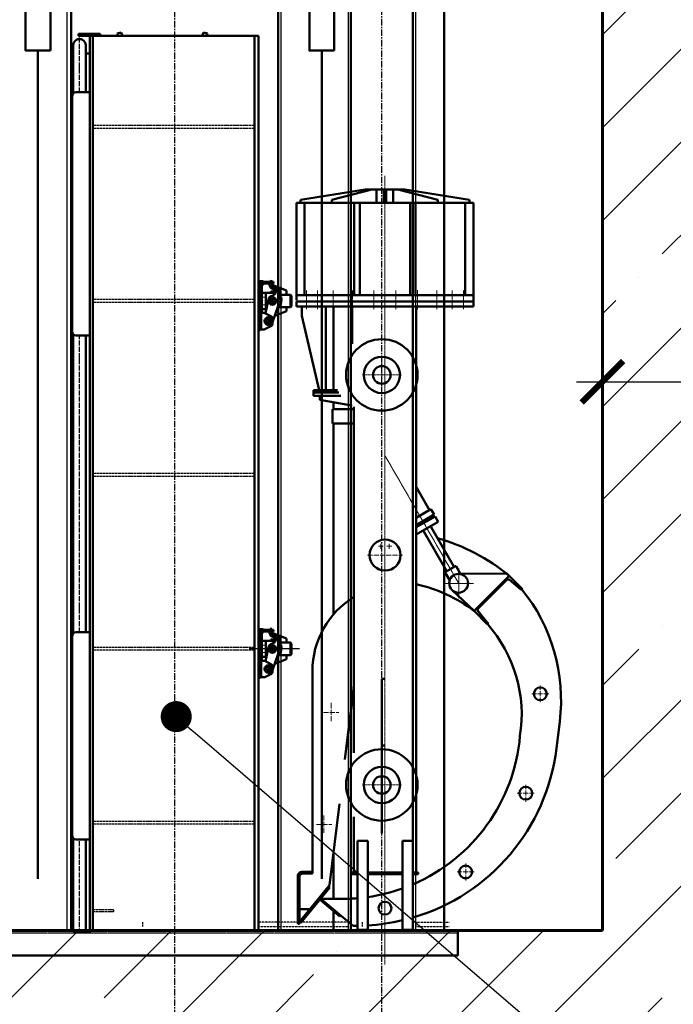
# Model space of a CAD drawing. Header units: millimetres. Extents: x 452087 to 582075, y 10891 to 81641.
# Tile 294 of 311: x 558433 to 561588, y 50680 to 55434. Entities that reach past the tile are written whole.
import ezdxf
from ezdxf import colors
from ezdxf.entities.mleader import LeaderData, LeaderLine
from ezdxf.math import Vec2, Vec3

# ---------------------------------------------------------------- set-up
doc = ezdxf.new("R2010")
doc.units = ezdxf.units.MM
for name, pattern in [('ACAD_ISO02W100', [15, 12, -3]), ('ACAD_ISO04W100', [30, 24, -3, 0, -3]), ('осевая', [50.8, 31.75, -6.35, 6.35, -6.35]), ('Штриховая 02-1', [3, 2, -1]), ('штриховая 04-2', [6, 4, -2])]:
    doc.linetypes.add(name, pattern=pattern)
doc.layers.get('Defpoints').update_dxf_attribs({"color": 8})
for name, color, linetype in [('Cont', 6, 'Continuous'), ('ГТО-2_Выноски', 7, 'Continuous'), ('ГТО-2_Размеры', 7, 'Continuous'), ('ОЗИМ_Размеры', 7, 'Continuous')]:
    doc.layers.add(name, color=color, linetype=linetype)
for name, color, linetype, lineweight in [('ГТО Металл', 12, 'Continuous', 50), ('ГТО Металл тонкий', 7, 'Continuous', 15), ('ГТО Металл штрих', 20, 'Штриховая 02-1', 13), ('ГТО Оси', 7, 'ACAD_ISO04W100', 25), ('ГТО-2_Бетон 0.6', 2, 'Continuous', 60), ('ГТО-2_Оси_025', 6, 'осевая', 25), ('ГТО-2_Штриховка', 252, 'Continuous', 18), ('ОЗиМ Металл', 1, 'Continuous', 50), ('ОЗиМ Металл штрих', 230, 'штриховая 04-2', 25), ('ОЗиМ Невидимый', 7, 'ACAD_ISO02W100', 25), ('ОЗиМ Осевой', 7, 'ACAD_ISO04W100', 25), ('ОЗиМ_Металл', 20, 'Continuous', 50), ('ОЗиМ_Ось', 6, 'ACAD_ISO04W100', 20)]:
    doc.layers.add(name, color=color, linetype=linetype, lineweight=lineweight)
doc.layers.add('ОЗИМ_Линии 050', color=7, linetype='Continuous', lineweight=50, true_color=0xff4000)
doc.styles.add('MOSOBL (isocpeur)', font='isocpeur.ttf')
doc.styles.add('RomanS', font='romans.shx', dxfattribs={"width": 0.7})
doc.dimstyles.new('MOSOBL 1-100 (мм)', dxfattribs={"dimscale": 100, "dimtxt": 3, "dimasz": 2, "dimexe": 1.25, "dimexo": 0.625, "dimtad": 1, "dimdec": 0, "dimzin": 9, "dimtxsty": 'RomanS', "dimblk": 'ARCHTICK', "dimcen": 2.5, "dimdle": 1.25, "dimclrd": 7, "dimclre": 7, "dimclrt": 2, "dimadec": 0, "dimazin": 0, "dimtfac": 1, "dimtdec": 0, "dimtmove": 1, "dimatfit": 3, "dimfxl": 1, "dimtfill": 1, "dimlwd": 25, "dimlwe": 25, "dimarcsym": 0})

# ---------------------------------------------------------------- blocks, each defined once
blk = doc.blocks.new('_ArchTick')
at = {"color": 0, "linetype": 'ByBlock', "const_width": 0.15}
blk.add_lwpolyline([(-0.5, -0.5), (0.5, 0.5)], dxfattribs=at)
blk = doc.blocks.new('*D612')
at = {"layer": 'Defpoints', "color": 0, "transparency": 16777216}
for p in [(561246, 57464), (561246, 53164.2, 0), (555746, 53061.9, 0)]:
    blk.add_point(p, dxfattribs=at)
at = {"layer": 'ГТО-2_Размеры', "color": 7, "lineweight": 25, "transparency": 16777216}
for p, q in [((555746, 53124.4), (555746, 57589)), ((561246, 53226.7), (561246, 57589)), ((555621, 57464), (561371, 57464))]:
    blk.add_line(p, q, dxfattribs=at)
at = {"layer": 'ГТО-2_Размеры', "color": 7, "lineweight": 25, "transparency": 16777216, "xscale": 200, "yscale": 200, "zscale": 200, "rotation": 180}
blk.add_blockref('_ArchTick', (555746, 57464), dxfattribs=at)
at = {"layer": 'ГТО-2_Размеры', "color": 7, "lineweight": 25, "transparency": 16777216, "xscale": 200, "yscale": 200, "zscale": 200}
blk.add_blockref('_ArchTick', (561246, 57464), dxfattribs=at)
at = {"layer": 'ГТО-2_Размеры', "color": 2, "transparency": 16777216, "insert": (558496, 57676.5), "char_height": 300, "attachment_point": 5, "style": 'RomanS', "bg_fill": 3, "box_fill_scale": 1.1, "bg_fill_color": 256, "bg_fill_true_color": 13158600, "bg_fill_transparency": 0}
blk.add_mtext('5500', dxfattribs=at)
blk = doc.blocks.new('*D606')
at = {"layer": 'Defpoints', "color": 0, "transparency": 16777216}
for p in [(561246, 53686), (564481.3, 53686), (564481.3, 53421.3)]:
    blk.add_point(p, dxfattribs=at)
at = {"layer": 'ГТО-2_Размеры', "color": 7, "lineweight": 25, "transparency": 16777216}
for p, q in [((561246, 53748.5), (561246, 53811)), ((564481.3, 53483.8), (564481.3, 53811)), ((561121, 53686), (564606.3, 53686))]:
    blk.add_line(p, q, dxfattribs=at)
at = {"layer": 'ГТО-2_Размеры', "color": 7, "lineweight": 25, "transparency": 16777216, "xscale": 200, "yscale": 200, "zscale": 200, "rotation": 180}
blk.add_blockref('_ArchTick', (561246, 53686), dxfattribs=at)
at = {"layer": 'ГТО-2_Размеры', "color": 7, "lineweight": 25, "transparency": 16777216, "xscale": 200, "yscale": 200, "zscale": 200}
blk.add_blockref('_ArchTick', (564481.3, 53686), dxfattribs=at)
at = {"layer": 'ГТО-2_Размеры', "color": 2, "transparency": 16777216, "insert": (562863.6, 53898.5), "char_height": 300, "attachment_point": 5, "style": 'RomanS', "bg_fill": 3, "box_fill_scale": 1.1, "bg_fill_color": 256, "bg_fill_true_color": 13158600, "bg_fill_transparency": 0}
blk.add_mtext('3235', dxfattribs=at)
blk = doc.blocks.new('_Dot')
at = {"color": 0, "linetype": 'ByBlock', "lineweight": -2}
blk.add_line((-0.5, 0), (-1, 0), dxfattribs=at)
at = {"color": 0, "linetype": 'ByBlock', "const_width": 0.5}
blk.add_lwpolyline([(-0.25, 0, 1), (0.25, 0, 1)], format="xyb", close=True, dxfattribs=at)
blk = doc.blocks.new('A$C4EE91B27')
at = {"layer": 'ГТО Металл'}
for p, q in [((1191.9, 1506.9), (1171.9, 1506.9)), ((1171.9, 1271.3), (1171.9, 1501.3)), ((1171.9, 1271.3), (1171.9, 1501.3)), ((1179.9, 1501.3), (1171.9, 1501.3)), ((1179.9, 1271.3), (1179.9, 1501.3)), ((1187.9, 1481.5), (1179.9, 1481.5)), ((1187.9, 1481.5), (1187.9, 1354.5)), ((1199.8, 1504.3), (1191.9, 1506.9)), ((1202.9, 1504.5), (1227.1, 1504.5)), ((1226.1, 1496.5), (1202.9, 1496.5)), ((1227.6, 1509.1), (1225.8, 1494.2)), ((1235.6, 1508.2), (1227.6, 1509.1)), ((1233.7, 1493.3), (1235.6, 1508.2)), ((1244.9, 1496.5), (1234.1, 1496.5)), ((1235.1, 1504.5), (1244.9, 1504.5)), ((1237.3, 1496.5), (1237.3, 1504.5)), ((1244.9, 1504.5), (1244.9, 1496.5)), ((1276.6, 1472.9), (1246.8, 1476.6)), ((1257.6, 1475.2), (1255.3, 1456.1)), ((1187.9, 1450.7), (1253.9, 1450.8)), ((1207.9, 1372.7), (1207.9, 1450.7)), ((1244.4, 1440.6), (1230.5, 1433.6)), ((1231.6, 1457.1), (1231.6, 1450.7)), ((1255.4, 1457.1), (1231.6, 1457.1)), ((1245.8, 1468.6), (1255.8, 1467.4)), ((1255.8, 1467.4), (1256.7, 1467.3)), ((1265.7, 1383.4), (1276.6, 1472.9)), ((1271.7, 1433.1), (1281.6, 1431.9)), ((1281.6, 1431.9), (1282.1, 1431.9)), ((1179.9, 1411.9), (1171.9, 1411.9)), ((1205.1, 1352.3), (1219.9, 1419.7)), ((1221.2, 1412.9), (1221.3, 1413.5)), ((1224.7, 1411.9), (1221.2, 1412.9)), ((1224.7, 1411.9), (1221.2, 1410.4)), ((1221.2, 1410.4), (1221.4, 1409.8)), ((1221.3, 1413.5), (1224.7, 1412.6)), ((1221.4, 1409.8), (1224.7, 1411.4)), ((1239.9, 1309.3), (1265.6, 1383.6)), ((1265.5, 1383.4), (1275.8, 1382.1)), ((1197.5, 1354.5), (1179.9, 1354.5)), ((1197.5, 1354.5), (1179.9, 1354.5)), ((1197.5, 1354.5), (1179.9, 1354.5)), ((1197.5, 1354.5), (1179.9, 1354.5)), ((1187.9, 1372.7), (1207.9, 1372.7)), ((1234.3, 1337.2), (1202, 1353.4)), ((1234.3, 1337.2), (1202, 1353.4)), ((1207.9, 1372.7), (1209.6, 1372.7)), ((1202, 1315.7), (1202.3, 1316.4)), ((1205.5, 1314.4), (1202, 1315.7)), ((1202, 1312.7), (1205.5, 1314.4)), ((1202.3, 1312.1), (1202, 1312.7)), ((1234.3, 1291.7), (1202, 1275.5)), ((1234.3, 1291.7), (1202, 1275.5)), ((1202.3, 1316.4), (1205.5, 1315.1)), ((1205.5, 1313.7), (1202.3, 1312.1)), ((1239.9, 1300.7), (1239.9, 1328.3)), ((1239.9, 1300.7), (1239.9, 1328.3)), ((1179.9, 1271.3), (1171.9, 1271.3)), ((1179.9, 1274.5), (1197.5, 1274.5)), ((1179.9, 1274.5), (1197.5, 1274.5)), ((1179.9, 1274.5), (1197.5, 1274.5)), ((1179.9, 1274.5), (1197.5, 1274.5)), ((1191.9, -173.1), (1171.9, -173.1)), ((1171.9, -408.7), (1171.9, -178.7)), ((1171.9, -408.7), (1171.9, -178.7)), ((1179.9, -178.7), (1171.9, -178.7)), ((1179.9, -408.7), (1179.9, -178.7)), ((1199.8, -175.7), (1191.9, -173.1)), ((1202.9, -175.5), (1227.1, -175.5)), ((1226.1, -183.5), (1202.9, -183.5)), ((1227.6, -170.9), (1225.8, -185.8)), ((1235.6, -171.8), (1227.6, -170.9)), ((1233.7, -186.7), (1235.6, -171.8)), ((1244.9, -183.5), (1234.1, -183.5)), ((1235.1, -175.5), (1244.9, -175.5)), ((1237.3, -183.5), (1237.3, -175.5)), ((1244.9, -175.5), (1244.9, -183.5)), ((1187.9, -198.5), (1179.9, -198.5)), ((1187.9, -198.5), (1187.9, -325.5)), ((1187.9, -229.3), (1253.9, -229.2)), ((1207.9, -307.3), (1207.9, -229.3)), ((1231.6, -222.9), (1231.6, -229.3)), ((1255.4, -222.9), (1231.6, -222.9)), ((1245.8, -211.4), (1255.8, -212.6)), ((1276.6, -207.1), (1246.8, -203.4)), ((1257.6, -204.8), (1255.3, -223.9)), ((1255.8, -212.6), (1256.7, -212.7)), ((1265.7, -296.6), (1276.6, -207.1)), ((1179.9, -268.1), (1171.9, -268.1)), ((1205.1, -327.7), (1219.9, -260.3)), ((1221.2, -267.1), (1221.3, -266.5)), ((1224.7, -268.1), (1221.2, -267.1)), ((1224.7, -268.1), (1221.2, -269.6)), ((1221.2, -269.6), (1221.4, -270.2)), ((1221.3, -266.5), (1224.7, -267.4)), ((1221.4, -270.2), (1224.7, -268.6)), ((1244.4, -239.4), (1230.5, -246.4)), ((1271.7, -246.9), (1281.6, -248.1)), ((1281.6, -248.1), (1282.1, -248.1)), ((1197.5, -325.5), (1179.9, -325.5)), ((1197.5, -325.5), (1179.9, -325.5)), ((1197.5, -325.5), (1179.9, -325.5)), ((1197.5, -325.5), (1179.9, -325.5)), ((1187.9, -307.3), (1207.9, -307.3)), ((1234.3, -342.8), (1202, -326.6)), ((1234.3, -342.8), (1202, -326.6)), ((1207.9, -307.3), (1209.6, -307.3)), ((1239.9, -370.7), (1265.6, -296.4)), ((1265.5, -296.6), (1275.8, -297.9)), ((1202, -364.3), (1202.3, -363.6)), ((1205.5, -365.6), (1202, -364.3)), ((1202, -367.3), (1205.5, -365.6)), ((1202.3, -367.9), (1202, -367.3)), ((1202.3, -363.6), (1205.5, -364.9)), ((1205.5, -366.3), (1202.3, -367.9)), ((1239.9, -379.3), (1239.9, -351.7)), ((1239.9, -379.3), (1239.9, -351.7)), ((1179.9, -408.7), (1171.9, -408.7)), ((1179.9, -405.5), (1197.5, -405.5)), ((1179.9, -405.5), (1197.5, -405.5)), ((1179.9, -405.5), (1197.5, -405.5)), ((1179.9, -405.5), (1197.5, -405.5)), ((1234.3, -388.3), (1202, -404.5)), ((1234.3, -388.3), (1202, -404.5))]:
    blk.add_line(p, q, dxfattribs=at)
for points in [[(1253.3, 1403.8), (1239, 1395.6), (1224.7, 1403.8), (1224.7, 1420.3), (1239, 1428.6), (1253.3, 1420.3)], [(1234.1, 1306.2), (1219.8, 1297.9), (1205.5, 1306.2), (1205.5, 1322.7), (1219.8, 1330.9), (1234.1, 1322.7)], [(1253.3, -276.2), (1239, -284.4), (1224.7, -276.2), (1224.7, -259.7), (1239, -251.4), (1253.3, -259.7)], [(1234.1, -373.8), (1219.8, -382.1), (1205.5, -373.8), (1205.5, -357.3), (1219.8, -349.1), (1234.1, -357.3)]]:
    blk.add_lwpolyline(points, close=True, dxfattribs=at)
for centre, radius in [((1239.1, 1411.9), 18.5), ((1239.1, 1411.9), 14.1), ((1239.1, 1411.9), 10), ((1255.3, 1412), 2), ((1255.3, 1412), 1.5), ((1219.8, 1314.4), 18.5), ((1219.8, 1314.4), 14.1), ((1219.8, 1314.4), 10), ((1235.9, 1314.4), 1.8), ((1235.9, 1314.4), 1.21), ((1239.1, -268.1), 18.5), ((1239.1, -268.1), 14.1), ((1239.1, -268.1), 10), ((1255.3, -268), 2), ((1255.3, -268), 1.5), ((1219.8, -365.6), 18.5), ((1219.8, -365.6), 14.1), ((1219.8, -365.6), 10), ((1235.9, -365.6), 1.8), ((1235.9, -365.6), 1.21)]:
    blk.add_circle(centre, radius, dxfattribs=at)
for centre, radius, start, end in [((1202.9, 1481.5), 23, 90, 180), ((1202.9, 1481.5), 15, 90, 180), ((1248.6, 1491.4), 23, 173, 263), ((1248.6, 1491.4), 15, 173, 263), ((1239.5, 1415.8), 20, 116.6901, 168.7636), ((1235.4, 1458.5), 20, 296.6901, 353), ((1162.6, 1421.7), 120, 340.7398, 4.8886), ((1197.5, 1344.5), 10, 63.4349, 90), ((1197.5, 1344.5), 10, 63.4349, 90), ((1197.5, 1344.5), 10, 63.4349, 90), ((1197.5, 1344.5), 10, 63.4349, 90), ((1197.5, 1344.5), 10, 63.4349, 90), ((1197.5, 1344.5), 10, 63.4349, 90), ((1229.9, 1328.3), 10, 0, 63.4349), ((1229.9, 1328.3), 10, 0, 63.4349), ((1229.9, 1300.7), 10, 296.5651, 0), ((1229.9, 1300.7), 10, 296.5651, 0), ((1197.5, 1284.5), 10, 270, 296.5651), ((1197.5, 1284.5), 10, 270, 296.5651), ((1197.5, 1284.5), 10, 270, 296.5651), ((1197.5, 1284.5), 10, 270, 296.5651), ((1202.9, -198.5), 23, 90, 180), ((1202.9, -198.5), 15, 90, 180), ((1248.6, -188.6), 23, 173, 263), ((1248.6, -188.6), 15, 173, 263), ((1235.4, -221.5), 20, 296.6901, 353), ((1239.5, -264.2), 20, 116.6901, 168.7636), ((1162.6, -258.3), 120, 340.7398, 4.8886), ((1197.5, -335.5), 10, 63.4349, 90), ((1197.5, -335.5), 10, 63.4349, 90), ((1197.5, -335.5), 10, 63.4349, 90), ((1197.5, -335.5), 10, 63.4349, 90), ((1197.5, -335.5), 10, 63.4349, 90), ((1197.5, -335.5), 10, 63.4349, 90), ((1229.9, -351.7), 10, 0, 63.4349), ((1229.9, -351.7), 10, 0, 63.4349), ((1229.9, -379.3), 10, 296.5651, 0), ((1229.9, -379.3), 10, 296.5651, 0), ((1197.5, -395.5), 10, 270, 296.5651), ((1197.5, -395.5), 10, 270, 296.5651), ((1197.5, -395.5), 10, 270, 296.5651), ((1197.5, -395.5), 10, 270, 296.5651)]:
    blk.add_arc(centre, radius, start, end, dxfattribs=at)
at = {"layer": 'ГТО Металл тонкий', "color": 5}
for p, q in [((1219.8, 1294.8), (1219.8, 1336.7)), ((1236.1, 1314.4), (1198.6, 1314.4)), ((1236.1, -365.6), (1198.6, -365.6)), ((1219.8, -385.2), (1219.8, -343.3))]:
    blk.add_line(p, q, dxfattribs=at)
at = {"layer": 'ГТО Металл тонкий'}
blk.add_lwpolyline([(1187.9, 1463), (1187, 1463.7), (1186.1, 1464), (1185.1, 1464.2), (1184.1, 1464.4), (1183.1, 1464.6), (1182.1, 1465.1), (1181, 1465.9), (1179.9, 1467.2)], dxfattribs=at)
at = {"layer": 'ГТО Металл тонкий', "color": 5, "ltscale": 0.3}
for centre in [(1157.6, 1421.7), (1157.6, -258.3)]:
    blk.add_arc(centre, 120, 341.0376, 4.8886, dxfattribs=at)
at = {"layer": 'ГТО Металл тонкий'}
for centre, radius, end in [((1239.1, 1411.9), 8.02, 90.6043), ((1219.8, 1314.4), 8.06, 91.1424), ((1239.1, -268.1), 8.02, 90.6043), ((1219.8, -365.6), 8.06, 91.1424)]:
    blk.add_arc(centre, radius, 180, end, dxfattribs=at)
at = {"layer": 'ГТО Металл штрих', "color": 2}
for p, q in [((1207.9, 1429.9), (1187.9, 1429.9)), ((1207.9, 1393.9), (1187.9, 1393.9)), ((1187.9, 1354.5), (1187.9, 1274.5)), ((1207.9, -250.1), (1187.9, -250.1)), ((1207.9, -286.1), (1187.9, -286.1)), ((1187.9, -325.5), (1187.9, -405.5))]:
    blk.add_line(p, q, dxfattribs=at)
at = {"layer": 'ГТО Металл штрих'}
for p, q in [((1256.7, 1467.3), (1275.6, 1465)), ((1256.7, -212.7), (1275.6, -215))]:
    blk.add_line(p, q, dxfattribs=at)
at = {"layer": 'ГТО Оси'}
for p, q in [((1239.1, 1393.4), (1239.1, 1430.4)), ((1239.1, -286.6), (1239.1, -249.6))]:
    blk.add_line(p, q, dxfattribs=at)
at = {"layer": 'ОЗиМ Металл'}
for p, q in [((302.8, 2701.9), (407.8, 2701.9)), ((302.8, 2694.9), (302.8, 2701.9)), ((305.8, 2691.9), (407.8, 2691.9)), ((357.9, -1623.1), (357.9, 2691.9)), ((371.9, -1628.1), (371.9, 2691.9)), ((371.9, 2691.9), (1171.9, 2691.6)), ((407.8, 2691.9), (407.8, 2701.9)), ((509.5, 2708.9), (490.2, 2703.7)), ((495.5, 2691.6), (490.2, 2703.7)), ((516.2, 2691.6), (509.5, 2708.9)), ((899.6, 2691.6), (906.3, 2708.9)), ((906.3, 2708.9), (925.6, 2703.7)), ((920.3, 2691.6), (925.6, 2703.7)), ((1151.9, 2196.9), (1151.9, 2691.6)), ((1171.9, -1628.1), (1171.9, 2691.6)), ((277.9, 2413.7), (277.9, 2646.6)), ((337.9, 2419.4), (337.9, 2646.6)), ((357.9, 2606.6), (337.9, 2606.6)), ((271.9, 1264.4), (271.9, 2399.4)), ((291.9, 2419.4), (357.9, 2419.4)), ((1151.9, -1628.1), (1151.9, 2196.9)), ((1191.9, 1506.9), (1171.9, 1506.9)), ((1306.9, 1461.9), (1233.7, 1490.6)), ((1191.9, 1441.9), (1171.9, 1461.9)), ((1272.8, 1441.9), (1326.9, 1441.9)), ((1306.9, 1441.9), (1306.9, 1461.9)), ((1326.9, 1441.9), (1331.9, 1436.9)), ((1326.9, 1441.9), (1326.9, 1381.9)), ((1331.9, 1386.9), (1331.9, 1436.9)), ((1191.9, 1381.9), (1171.9, 1361.9)), ((1265.5, 1381.9), (1326.9, 1381.9)), ((1306.9, 1381.9), (1306.9, 1361.9)), ((1326.9, 1381.9), (1331.9, 1386.9)), ((1306.9, 1361.9), (1250.5, 1339.8)), ((277.9, -193.8), (277.9, 1250.1)), ((291.9, 1244.4), (357.9, 1244.4)), ((337.9, -188.1), (337.9, 1244.4)), ((291.9, -188.1), (357.9, -188.1)), ((1191.9, -173.1), (1171.9, -173.1)), ((1306.9, -218.1), (1233.7, -189.4)), ((271.9, -208.1), (271.9, -1168.1)), ((1191.9, -238.1), (1171.9, -218.1)), ((1306.9, -238.1), (1306.9, -218.1)), ((1272.8, -238.1), (1326.9, -238.1)), ((1326.9, -238.1), (1331.9, -243.1)), ((1326.9, -238.1), (1326.9, -298.1)), ((1331.9, -293.1), (1331.9, -243.1)), ((1191.9, -298.1), (1171.9, -318.1)), ((1306.9, -318.1), (1250.5, -340.2)), ((1265.5, -298.1), (1326.9, -298.1)), ((1306.9, -298.1), (1306.9, -318.1)), ((1326.9, -298.1), (1331.9, -293.1)), ((277.9, -1633.1), (277.9, -1182.4)), ((291.9, -1188.1), (357.9, -1188.1)), ((337.9, -1633.1), (337.9, -1188.1)), ((337.9, -1528.1), (337.9, -1638.1)), ((337.9, -1633.1), (277.9, -1633.1)), ((357.9, -1638.1), (337.9, -1638.1)), ((357.9, -1623.1), (362.9, -1628.1)), ((357.9, -1623.1), (357.9, -1638.1)), ((1171.9, -1628.1), (362.9, -1628.1)), ((371.9, -1628.1), (366.9, -1628.1))]:
    blk.add_line(p, q, dxfattribs=at)
for centre, radius, start, end in [((307.9, 2646.6), 30, 359.9998, 180.0002), ((305.8, 2694.9), 3, 180, 270), ((291.9, 2399.4), 20, 90, 180), ((291.9, 1264.4), 20, 180, 270), ((291.9, -208.1), 20, 90, 180), ((291.9, -1168.1), 20, 180, 270)]:
    blk.add_arc(centre, radius, start, end, dxfattribs=at)
at = {"layer": 'ОЗиМ Невидимый'}
for p, q in [((1151.9, 2258.9), (371.9, 2258.9)), ((1151.9, 2244.9), (371.9, 2244.9)), ((1151.9, 1418.9), (371.9, 1418.9)), ((1151.9, 1404.9), (371.9, 1404.9)), ((1151.9, 578.9), (371.9, 578.9)), ((1151.9, 564.9), (371.9, 564.9)), ((1151.9, -261.1), (371.9, -261.1)), ((1151.9, -275.1), (371.9, -275.1)), ((1151.9, -1101.1), (371.9, -1101.1)), ((1151.9, -1115.1), (371.9, -1115.1)), ((471.9, -1528.1), (371.9, -1528.1)), ((471.9, -1538.1), (371.9, -1538.1))]:
    blk.add_line(p, q, dxfattribs=at)
at = {"layer": 'ОЗиМ Невидимый', "ltscale": 5}
blk.add_line((471.9, -1528.1), (471.9, -1538.1), dxfattribs=at)
at = {"layer": 'ОЗиМ Осевой'}
for p, q in [((307.9, 2419.4), (307.9, 2683.5)), ((307.9, -188.1), (307.9, 1244.4)), ((307.9, -1642.6), (307.9, -1188.1))]:
    blk.add_line(p, q, dxfattribs=at)
at = {"layer": 'ОЗИМ_Размеры', "ltscale": 0.01}
blk.add_line((1370.2, -268.1), (1127.4, -268.1), dxfattribs=at)
blk = doc.blocks.new('плоск грейфер')
at = {"color": 5}
for p, q in [((-73.1, 190.6), (-58.1, 190.6)), ((-58.1, 190.6), (-58.1, -220.3))]:
    blk.add_line(p, q, dxfattribs=at)
at = {"layer": 'Cont'}
for p, q in [((96.9, 1834.5), (84.9, 1834.5)), ((97, 1834.3), (92.4, 1834.3)), ((179.9, 1745), (179.9, 1815)), ((-429.1, 1018.4), (-428.8, 1018.4)), ((140.2, -630.4), (144.1, -635))]:
    blk.add_line(p, q, dxfattribs=at)
at = {"layer": 'ОЗиМ_Металл'}
for p, q in [((-169, 2875.6), (-481, 2825.6)), ((-329, 2825.6), (-136, 2875.6)), ((-169, 2875.6), (23, 2875.6)), ((-113, 2810.6), (-113, 2875.6)), ((-79, 2810.6), (-79, 2875.6)), ((-67, 2810.6), (-67, 2875.6)), ((-33, 2810.6), (-33, 2875.6)), ((183, 2825.6), (-10, 2875.6)), ((23, 2875.6), (335, 2825.6)), ((-500.5, 2810.6), (-73, 2810.6)), ((-500.5, 2810.6), (-500.5, 2340.6)), ((-500.5, 2802.6), (-500.5, 2810.6)), ((-481, 2810.6), (-481, 2825.6)), ((-461, 2810.6), (-461, 2365.6)), ((-329, 2810.6), (-329, 2825.6)), ((-221, 2810.6), (-221, 2365.6)), ((-194.9, 2810.6), (-194.9, 2365.6)), ((354.5, 2810.6), (-73, 2810.6)), ((48.9, 2810.6), (48.9, 2365.6)), ((75, 2810.6), (75, 2365.6)), ((183, 2810.6), (183, 2825.6)), ((315, 2810.6), (315, 2365.6)), ((335, 2810.6), (335, 2825.6)), ((354.5, 2810.6), (354.5, 2340.6)), ((354.5, 2802.6), (354.5, 2810.6)), ((-500.5, 2365.6), (354.5, 2365.6)), ((354.5, 2365.6), (-500.5, 2365.6)), ((-500.5, 2340.6), (-500.5, 2365.6)), ((-500.5, 2365.6), (354.5, 2365.6)), ((354.5, 2365.6), (-500.5, 2365.6)), ((-500.5, 2334.7), (-500.5, 2365.6)), ((-500.5, 2334.7), (354.5, 2334.7)), ((-500.5, 2310.6), (-500.5, 2334.7)), ((-500.5, 2334.7), (-500.5, 2310.6)), ((354.5, 2340.6), (354.5, 2365.6)), ((354.5, 2340.6), (354.5, 2365.6)), ((354.5, 2310.6), (354.5, 2334.7)), ((354.5, 2334.7), (354.5, 2310.6)), ((354.5, 2310.6), (-500.5, 2310.6)), ((-500.5, 2310.6), (-73, 2310.6)), ((-223.1, 2310.6), (-223.1, -422)), ((354.5, 2310.6), (-73, 2310.6)), ((84.9, 2130.1), (84.9, 2310.6)), ((211.8, 2310.6), (211.8, 1905.6)), ((328.9, 2310.6), (328.9, 2265.4)), ((328.9, 2265.4), (245, 1905.6)), ((272, 1905.6), (155.7, 1905.6)), ((272, 1905.6), (272, 1895.6)), ((242, 1859.3), (97, 1834.3)), ((272, 1879.3), (140.1, 1879.3)), ((150.3, 1895.3), (272, 1895.3)), ((242, 1879.3), (242, 1859.3)), ((272, 1895.6), (272, 1879.6)), ((272, 1895.3), (272, 1879.3)), ((76.9, 1825.5), (76.9, 154.4)), ((179.9, 1815), (76.9, 1815)), ((180, 1815), (76.9, 1815)), ((180, 1745), (180, 1815)), ((76.9, 1745), (180, 1745)), ((76.9, 1745), (180, 1745)), ((-223.1, 1440.2), (-288.3, 1327.4)), ((-314.8, 1296.5), (-329.8, 1270.5)), ((-224.3, 1244.2), (-314.8, 1296.5)), ((-310.9, 1294.2), (-305.9, 1302.9)), ((-294.8, 1331.1), (-309.8, 1305.2)), ((-223.1, 1255.1), (-309.8, 1305.2)), ((-297, 1286.2), (-292, 1294.9)), ((-223.1, 1289.8), (-294.8, 1331.1)), ((-295.7, 1244.4), (-405.5, 1054.4)), ((-223.1, 1209), (-329.8, 1270.5)), ((-224.3, 1244.2), (-223.1, 1246.2)), ((-261.1, 1224.4), (-370.8, 1034.4)), ((-416.1, 1055.9), (-437.7, 1018.5)), ((-364.9, 1028.7), (-413.4, 1056.7)), ((-736.3, 946.1), (-672.7, 1009.7)), ((-503, 840), (-673, 1010)), ((-672.7, 1009.7), (-662.1, 1020.3)), ((-672.7, 1009.7), (-503, 840)), ((-662.1, 1020.3), (-428.1, 1018.7)), ((-364.2, 1025.9), (-386.4, 987.4)), ((-729.1, 944), (-674.3, 989.9)), ((-660.2, 989.3), (-523.4, 852.5)), ((-734.5, 944.2), (-736.3, 946.1)), ((-503, 840), (-397.8, 941)), ((-568.7, 783.6), (-522.8, 838.4)), ((-503, 840), (-566.6, 776.4)), ((-566.6, 776.4), (-568.5, 778.2)), ((276.8, -428), (276.8, 549.6)), ((120.6, 123.4), (79.4, 464)), ((-900.8, 176.6), (-916.7, 306.8)), ((193.9, -484.1), (146.5, -91.1)), ((76.9, -154.4), (76.9, -422)), ((-208, -270), (-208, -700)), ((-208, -270), (-158, -270)), ((-158, -700), (-158, -270)), ((9.6, -270), (59.6, -270)), ((9.6, -270), (9.6, -700)), ((59.6, -700), (59.6, -270)), ((-233, -422), (-208, -422)), ((-233, -422), (-233, -430)), ((-233, -422), (-233, -430)), ((-158, -422), (9.6, -422)), ((59.6, -422), (87, -422)), ((87, -430), (87, -422)), ((328.8, -420), (276.8, -420)), ((303.3, -428), (303.3, -420)), ((320.3, -428), (320.3, -420)), ((-233, -430), (-208, -430)), ((-158, -430), (9.6, -430)), ((59.6, -430), (87, -430)), ((328.8, -428), (276.8, -428)), ((328.8, -428), (338.8, -438)), ((338.8, -438), (338.8, -670)), ((346.8, -438), (346.8, -670)), ((199, -490.3), (192.8, -495.4)), ((332.6, -665.8), (192.8, -495.4)), ((338.8, -660.7), (193.9, -484.1)), ((236, -550.1), (81.1, -680.1)), ((236, -550.1), (132.9, -550)), ((239.9, -554.7), (144.1, -635)), ((236, -550.1), (239.9, -554.7)), ((338.8, -600), (289, -600)), ((140.3, -630.4), (144.1, -635)), ((338.8, -660.7), (332.6, -665.8)), ((-208, -700), (-158, -700)), ((9.6, -700), (59.6, -700)), ((64.5, -680.1), (81.1, -680.1)), ((64.5, -680.1), (81.1, -680.1)), ((346.8, -670), (338.8, -670))]:
    blk.add_line(p, q, dxfattribs=at)
for centre, radius in [((-58.1, 1980), 172.5), ((-58.1, 1980), 87.6), ((-58.1, 1980), 42.5), ((-73.6, 1110), 75), ((-428.7, 973.8), 45.6), ((-823, 440), 31), ((-58.1, 0), 172.5), ((-58.1, 0), 87.6), ((-58.1, 0), 42.5), ((-753, -40), 31), ((-463, -420), 31), ((-73, -595), 31)]:
    blk.add_circle(centre, radius, dxfattribs=at)
for centre, radius, start, end in [((-57.7, 260.1), 970, 106.046, 129.3695), ((-414.4, 1054.9), 2, 60, 150), ((-407.2, 1055.4), 2, 240, 330), ((-369.1, 1033.4), 2, 150, 240), ((-365.9, 1026.9), 2, 330, 60), ((-667.6, 981.8), 10.5, 45, 130), ((-73, 275), 710, 102.2081, 127.2745), ((-73, 410), 850, 141.0387, 186.9744), ((-731.6, 947), 4, 225, 310), ((-143.2, 550), 420, 0.0001, 58.3933), ((-530.9, 845.1), 10.5, 320, 45), ((-73, 340), 660, 138.496, 188.9991), ((-565.7, 781.1), 4, 140, 225), ((-120.6, 439.2), 201.6, 7.057, 11.5737), ((132, 310), 860, 184.8851, 246.7117), ((67.1, 295.1), 975.1, 186.9771, 253.612), ((328.8, -438), 18, 0, 90), ((328.8, -438), 10, 0, 90), ((132, 310), 860, 250.2926, 261.8148), ((132, 310), 860, 265.168, 270.0587), ((67.1, 295.1), 975.1, 256.652, 266.6162), ((67.1, 295.1), 975.1, 269.556, 269.8475), ((67.1, 295.1), 975.1, 269.5564, 269.8475)]:
    blk.add_arc(centre, radius, start, end, dxfattribs=at)
at = {"layer": 'ОЗиМ_Ось', "ltscale": 0.3}
for p, q in [((-73.1, -867.7), (-73.1, 2940.7)), ((-452, 2387.3), (-452, 2297.1)), ((-452, 2387.3), (-452, 2297.1)), ((-398, 2387.2), (-398, 2297.3)), ((-398, 2387.2), (-398, 2297.3)), ((-323, 2387.2), (-323, 2295.8)), ((-323, 2387.2), (-323, 2295.8)), ((-230, 2389), (-230, 2295.3)), ((-230, 2389), (-230, 2295.3)), ((-126, 2387.2), (-126, 2295.8)), ((-126, 2387.2), (-126, 2295.8)), ((-20, 2387.2), (-20, 2295.8)), ((-20, 2387.2), (-20, 2295.8)), ((84, 2387.2), (84, 2295.3)), ((84, 2387.2), (84, 2295.3)), ((177, 2387.2), (177, 2295.8)), ((177, 2387.2), (177, 2295.8)), ((252, 2387.2), (252, 2297.3)), ((252, 2387.2), (252, 2297.3)), ((306, 2387.3), (306, 2297.7)), ((306, 2387.3), (306, 2297.7))]:
    blk.add_line(p, q, dxfattribs=at)
at = {"layer": 'ОЗиМ_Ось', "ltscale": 0.5}
for p, q in [((-58.1, 2072.8), (-58.1, 1887.1)), ((-151, 1980), (34.8, 1980)), ((-58.1, 92.9), (-58.1, -92.9)), ((-151, 0), (34.8, 0))]:
    blk.add_line(p, q, dxfattribs=at)
at = {"layer": 'ОЗиМ_Ось', "ltscale": 0.1}
blk.add_line((-429.1, 973.4), (-73.3, 1590), dxfattribs=at)
at = {"layer": 'ОЗиМ_Ось'}
for p, q in [((-106.1, 1153), (-81.1, 1153)), ((-93.6, 1140.5), (-93.6, 1165.5)), ((-41.1, 1153), (-66.1, 1153)), ((-53.6, 1140.5), (-53.6, 1165.5)), ((11, 1110), (-157.2, 1110)), ((-823, 399), (-823, 481)), ((-864, 440), (-782, 440)), ((186.8, 308.5), (186.8, 396.1)), ((222.9, 349.7), (149.1, 349.7)), ((-753, -81), (-753, 1)), ((-794, -40), (-712, -40)), ((221.8, -231.5), (221.8, -143.9)), ((257.9, -190.3), (184.1, -190.3)), ((-463, -461), (-463, -379)), ((-504, -420), (-422, -420))]:
    blk.add_line(p, q, dxfattribs=at)
at = {"layer": 'ОЗиМ_Ось', "ltscale": 0.2}
for p, q in [((-429.1, 1044.7), (-429.1, 902.1)), ((-500.4, 973.4), (-357.8, 973.4))]:
    blk.add_line(p, q, dxfattribs=at)
blk = doc.blocks.new('Вариант 1 ОЗИМ грейфер 1-1')
at = {"color": 5}
for p, q in [((-73.1, -7758.1), (-58.1, -7758.1)), ((-58.1, -7758.1), (-58.1, -8502))]:
    blk.add_line(p, q, dxfattribs=at)
at = {"layer": 'ОЗиМ Металл'}
for points in [[(175, -6364.4), (175, -5959.4)], [(175, -6364.4), (175, -5959.4)], [(175, -6455), (175, -6422.3)], [(175, -6455), (175, -6422.3)], [(175, -7445.9), (175, -6525)], [(175, -7445.9), (175, -6525)], [(175, -8820), (175, -8597.6)], [(175, -8820), (175, -8597.6)], [(175, -8970), (175, -8879.1)], [(175, -8970), (175, -8879.1)]]:
    blk.add_lwpolyline(points, dxfattribs=at)
blk.add_blockref('плоск грейфер', (0, -8270), dxfattribs=at)
blk.add_blockref('плоск грейфер', (0, -8270), dxfattribs=at)

msp = doc.modelspace()

# ---------------------------------------------------------------- linework, layer by layer
at = {"layer": 'ГТО-2_Бетон 0.6'}
for p, q in [((561246, 56036.1, 0), (561246, 55336.1, 0)), ((561246, 55336.1, 0), (561246, 51036.1, 0)), ((555881.3, 51036.1), (561246, 51036.1, 0))]:
    msp.add_line(p, q, dxfattribs=at)
at = {"layer": 'ГТО-2_Оси_025', "elevation": 0}
for points in [[(559181, 29132.8), (559181, 56036.1)], [(560181, 29092), (560181, 56036.1)]]:
    msp.add_lwpolyline(points, dxfattribs=at)
at = {"layer": 'ОЗиМ Металл'}
msp.add_lwpolyline([(558920.1, 50916.1), (557731.7, 50916.1)], dxfattribs=at)
at = {"layer": 'ОЗиМ Металл штрих'}
msp.add_line((559025.7, 51076.1, 0), (559025.7, 51056.1, 0), dxfattribs=at)

# ---------------------------------------------------------------- next in the draw order: dimensions: what is measured, and where the dimension line sits
at = {"layer": 'ГТО-2_Размеры'}
dim = msp.add_linear_dim(base=(561246, 57464), p1=(555746, 53061.9, 0), p2=(561246, 53164.2, 0), dimstyle='MOSOBL 1-100 (мм)', dxfattribs=at)
dim.commit()
dim.dimension.update_dxf_attribs({"geometry": '*D612', "text_midpoint": (558496, 57464), "dimtype": 160})

# ---------------------------------------------------------------- next in the draw order: leaders
at = {"layer": 'ГТО-2_Выноски'}
ml = msp.add_multileader_mtext('Standard', dxfattribs=at)
ml.set_content('{\\C2;Затворохранилище}', color=256, style='MOSOBL (isocpeur)')
ml.set_leader_properties(color=7, lineweight=25)
ml.set_arrow_properties(name='DOT')
ml.build(insert=Vec2(0, 0))
ml.multileader.update_dxf_attribs({"has_dogleg": 0, "text_left_attachment_type": 6, "text_right_attachment_type": 6, "dogleg_length": 0, "arrow_head_size": 150})
ctx = ml.context
ctx.base_point, ctx.char_height, ctx.arrow_head_size, ctx.landing_gap_size, ctx.plane_origin = Vec3(565219, 46882.5), 300, 150, 0, Vec3(535978.1, 55905.8)
ctx.left_attachment, ctx.right_attachment = 6, 6
notes = []
notes.append((ctx, [(1, (1, 1, 0), (565219, 46882.5), (1, 0), 0, [(0, [(559188.4, 52069)], 0, [])])]))
ctx.mtext.insert, ctx.mtext.flow_direction = Vec3(565219, 47272.5), 5
ctx.mtext.has_bg_fill, ctx.mtext.bg_color, ctx.mtext.bg_scale_factor, ctx.mtext.bg_transparency, ctx.mtext.use_window_bg_color = 1, -1027028792, 1.5, 0, 1
for ctx, leaders in notes:
    for number, flags, end, landing, length, lines in leaders:
        leader = LeaderData()
        leader.index, (leader.has_last_leader_line, leader.has_dogleg_vector, leader.attachment_direction) = number, flags
        leader.last_leader_point, leader.dogleg_vector, leader.dogleg_length = Vec3(end), Vec3(landing), length
        for number, points, colour, breaks in lines:
            line = LeaderLine()
            line.index, line.vertices, line.color, line.breaks = number, Vec3.list(points), colors.encode_raw_color(colour), breaks
            leader.lines.append(line)
        ctx.leaders.append(leader)

# ---------------------------------------------------------------- next in the draw order: linework, layer by layer
at = {"layer": 'ОЗиМ Металл'}
for p, q in [((558681, 56036.1, 0), (558681, 51036.1, 0)), ((558681, 56036.1, 0), (558681, 51036.1, 0)), ((559681, 56036.1, 0), (559681, 51036.1, 0)), ((560031, 56036.1, 0), (560031, 51036.1, 0)), ((560331, 56036.1, 0), (560331, 51036.1, 0)), ((560481, 56036.1, 0), (560481, 51036.1, 0)), ((556461.3, 51036.1), (559968.7, 51036.1))]:
    msp.add_line(p, q, dxfattribs=at)
at = {"layer": 'ОЗиМ Металл', "elevation": 0}
for points in [[(558581, 55285.3), (558461, 55285.3), (558461, 55785.3), (558581, 55785.3)], [(559951, 55285.3), (559831, 55285.3), (559831, 55785.3), (559951, 55785.3)], [(560548.4, 50916.1), (555806.2, 50916.1), (555805.8, 51036.1), (560548.4, 51036.1)]]:
    msp.add_lwpolyline(points, close=True, dxfattribs=at)
for points in [[(558521, 55285.3), (558521, 51286.1)], [(559891, 55285.3), (559891, 51286.1)]]:
    msp.add_lwpolyline(points, dxfattribs=at)
at = {"layer": 'ОЗиМ Металл штрих', "ltscale": 0.5}
for p, q in [((558661, 56036.1, 0), (558661, 51036.1, 0)), ((559693, 56036.1, 0), (559693, 51036.1, 0)), ((560019, 56036.1, 0), (560019, 51036.1, 0)), ((560343, 56036.1, 0), (560343, 51036.1, 0))]:
    msp.add_line(p, q, dxfattribs=at)
at = {"layer": 'ОЗиМ Металл штрих', "ltscale": 0.3}
for p, q in [((560016.4, 51076.1, 0), (559580.4, 51076.1, 0)), ((560345.5, 51076.1, 0), (560506.1, 51076.1, 0)), ((559580.4, 51056.1, 0), (560016.4, 51056.1, 0)), ((560345.5, 51056.1, 0), (560506.1, 51056.1, 0))]:
    msp.add_line(p, q, dxfattribs=at)
at = {"layer": 'ОЗиМ Металл штрих'}
for p, q in [((560086.4, 51076.1, 0), (560086.4, 51056.1, 0)), ((560345.5, 51076.1, 0), (560345.5, 51056.1, 0))]:
    msp.add_line(p, q, dxfattribs=at)
at = {"layer": 'ОЗиМ Металл штрих', "ltscale": 0.4}
for p, q in [((559458.3, 51024.1, 0), (557008.2, 51023.1, 0)), ((560548.4, 51024.1, 0), (559458.3, 51024.1, 0))]:
    msp.add_line(p, q, dxfattribs=at)
at = {"layer": 'ОЗИМ_Линии 050', "color": 7}
for p, q in [((559013.7, 51036.1), (559293.7, 51036.1)), ((559263.7, 51036.1), (559543.7, 51036.1)), ((559753.7, 51036.1), (560033.7, 51036.1))]:
    msp.add_line(p, q, dxfattribs=at)

# ---------------------------------------------------------------- next in the draw order: block references
at = {"color": 5}
msp.add_blockref('A$C4EE91B27', (558413.6, 52664.2, 0), dxfattribs=at)
at = {"layer": 'ОЗиМ_Металл', "xscale": -1}
msp.add_blockref('Вариант 1 ОЗИМ грейфер 1-1', (560122.9, 60009, 0), dxfattribs=at)

# ---------------------------------------------------------------- next in the draw order: dimensions: what is measured, and where the dimension line sits
at = {"layer": 'ГТО-2_Размеры'}
dim = msp.add_linear_dim(base=(564481.3, 53686), p1=(561246, 53686), p2=(564481.3, 53421.3), dimstyle='MOSOBL 1-100 (мм)', dxfattribs=at)
dim.commit()
dim.dimension.update_dxf_attribs({"geometry": '*D606', "text_midpoint": (562863.6, 53898.5)})

# ---------------------------------------------------------------- next in the draw order: hatches: boundary and pattern name
at = {"layer": 'ГТО-2_Штриховка'}
h = msp.add_hatch(dxfattribs=at)
h.set_pattern_fill('ANSI35', color=256, scale=100)
h.set_pattern_definition([(45, (-17131.3, -1493781.44), (-449.0128, 449.0128), []), (45, (-16682.3, -1493781.44), (-449.0128, 449.0128), [793.75, -158.75, 0, -158.75])])
h.paths.add_polyline_path([(560273.2, 43536.1), (555873.2, 43536.1), (555873.2, 50536.1), (560273.2, 50536.1)], flags=16)
h.paths.add_polyline_path([(560281.3, 43016.7), (560273.2, 39436.1), (555873.2, 39436.1), (555873.2, 43016.7)], flags=16)
h.paths.add_polyline_path([(554873, 43536.1), (540981.3, 43536.1), (540981.3, 54483.4), (542281.3, 55136.1), (542273.2, 56036.1), (553581, 56036.1), (553581, 55236.1), (554881.3, 54586.1)], flags=16)
h.paths.add_polyline_path([(560273.2, 38936.1), (560273.2, 35286.1), (555873.2, 35286.1), (555873.2, 38936.1)], flags=16)
h.paths.add_polyline_path([(554873, 43036.1), (554872.9, 36436.1), (548209.4, 36436.1), (548381, 36436.1), (547361, 36436.1), (547361, 36221.1), (547141, 36221.1), (547141, 36006.1), (546921, 36006.1), (546921, 35791.1), (546701, 35791.1), (546701, 35576.1), (546481, 35576.1), (546481, 35361.1), (546261, 35361.1), (546261, 35146.1), (546041, 35146.1), (546041, 34931.1), (545821, 34931.1), (545821, 34716.1), (545601, 34716.1), (545601, 34501.1), (545381, 34501.1), (545381, 34236.1), (540981.3, 34236.1), (540981.3, 43016.7), (545681, 43018.4), (545681, 42519.4), (546676.1, 42522.7), (546685.9, 43015.1), (549681.7, 43016.7), (549680.3, 42521.1), (550681, 42521.1), (550681, 43036.1)], flags=16)
h.paths.add_polyline_path([(540981.3, 54486.1), (540981.3, 42536.1)], flags=16)
h.paths.add_polyline_path([(540331.3, 56536.1), (540331.3, 56536.1), (539481.3, 56614.5), (539481.3, 43036.1), (538481.3, 43036.1), (538473.5, 31236.1), (539891.3, 31236.1), (542691.3, 29236.1), (543991.3, 29236.1), (545491.3, 30236.1), (554953.2, 30236.1), (556153.5, 31036.1), (564473.5, 31036.1), (564473.2, 53098.5), (567681, 54406.1), (567681, 55381.1), (562673.2, 55381.1), (562673.2, 56536.1), (561546, 56536.1), (561546, 56286.1), (561246, 56286.1), (561246, 51036.1), (555746, 51036.1), (555746, 56036.1), (555700.3, 56036.1), (555746, 56286.1), (555446, 56286.1), (555446, 56536.1)])

doc.saveas('drawing.dxf')
